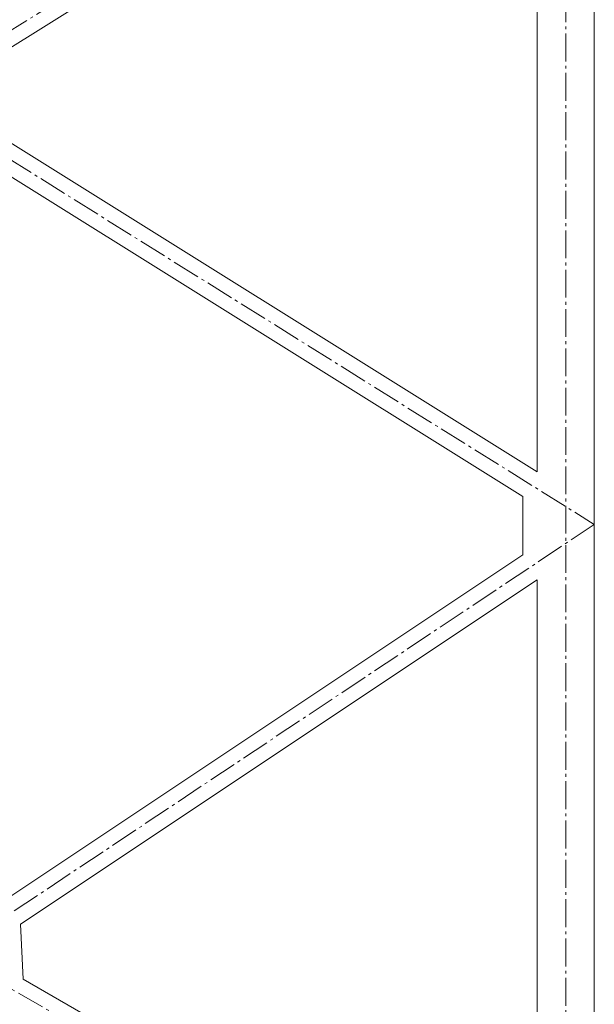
# Model space of a CAD drawing. Header units: millimetres. Extents: x -15830 to 4680139, y -28864 to 2281735.
# Tile 301 of 577: x 119867 to 121874, y 292406 to 295847. Entities that reach past the tile are written whole.
import ezdxf

# ---------------------------------------------------------------- set-up
doc = ezdxf.new("R2010")
doc.units = ezdxf.units.MM
doc.linetypes.add('AM_DIN_G_W050', pattern=[13.75, 9.75, -1.5, 1, -1.5])
doc.layers.add('A99_S_kce-pohl', color=7, linetype='Continuous', lineweight=5)

msp = doc.modelspace()

# ---------------------------------------------------------------- linework, layer by layer
at = {"layer": 'A99_S_kce-pohl', "color": 253, "linetype": 'AM_DIN_G_W050', "lineweight": 0, "ltscale": 10}
for points in [[(121773.95, 290888.598), (121773.95, 290888.598), (121773.95, 298583.252)], [(121873.95, 297083.252), (119473.95, 295583.252)], [(119473.95, 295583.252), (121873.95, 294083.252), (119623.95, 292583.252), (121873.95, 291283.252)]]:
    msp.add_lwpolyline(points, dxfattribs=at)
at = {"layer": 'A99_S_kce-pohl', "lineweight": 5}
for points in [[(121873.95, 298583.252), (121873.95, 290888.598)], [(121673.95, 296899.29), (119719.536, 295677.781)], [(121673.95, 296899.29), (121673.95, 294267.214)], [(119729.294, 295482.625), (121673.95, 294267.214)], [(119683.703, 295393.194), (121623.95, 294180.54)], [(121623.95, 294180.54), (121623.95, 293976.678)], [(121623.95, 293976.678), (119814.833, 292770.6)], [(121673.95, 293889.826), (119869.096, 292686.59)], [(121673.95, 293889.826), (121673.95, 291456.553)], [(119869.096, 292686.59), (119878.736, 292493.788)], [(119878.736, 292493.788), (121673.95, 291456.553)]]:
    msp.add_lwpolyline(points, dxfattribs=at)

doc.saveas('drawing.dxf')
